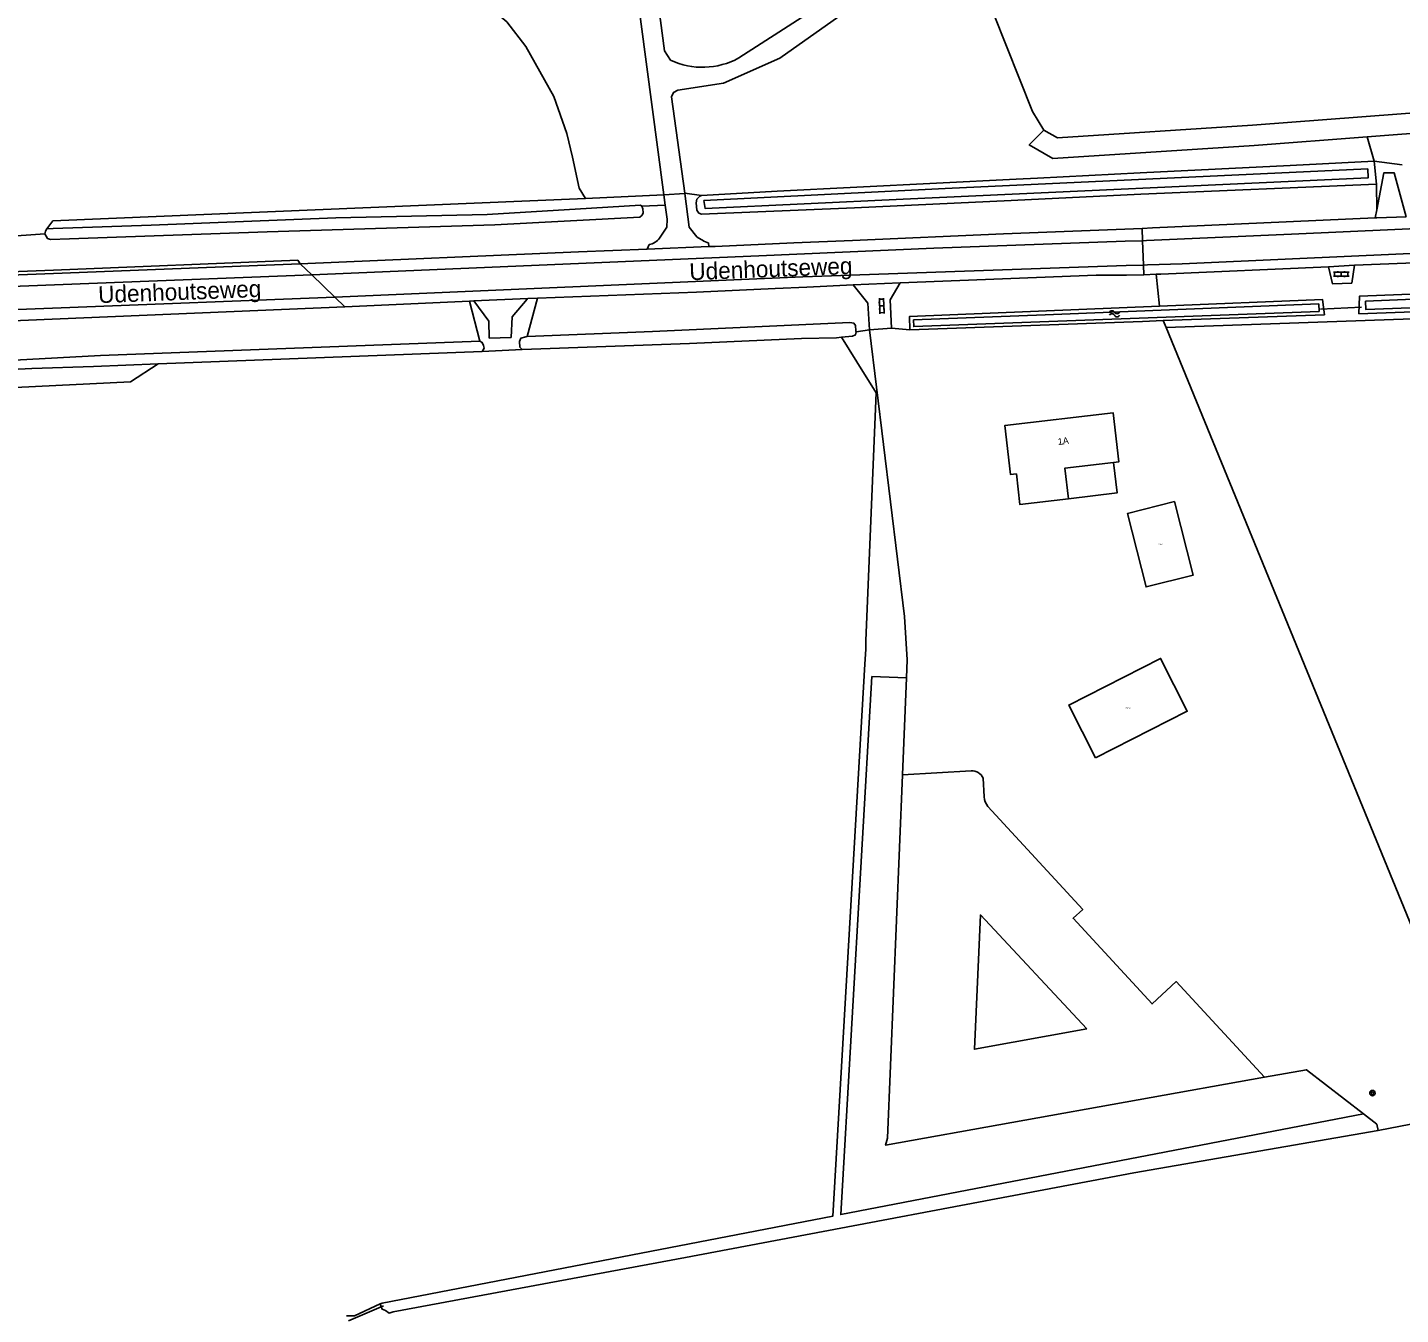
# Model space of a CAD drawing. Extents: x 133000 to 136000, y 400500 to 403500.
# Drawn here: x 133517.4 to 133720.7, y 402309.3 to 402499.8 of the extents above; entities that cross this region are included whole.
import ezdxf

# ---------------------------------------------------------------- set-up
doc = ezdxf.new("R2010")
doc.units = 0
for name, color, linetype in [('gg-anno-huisnummerreeks BGT', 7, 'Continuous'), ('gg-anno-openbare ruimte label', 7, 'Continuous'), ('gg-bbg-luifel en loopbrug', 7, 'Continuous'), ('gg-knt-bronhoudergrens', 7, 'Continuous'), ('gg-knt-verharding', 7, 'Continuous'), ('gg-kntw-bovenkant insteek waterloop', 7, 'Continuous'), ('gg-kntw-waterlijn', 7, 'Continuous'), ('gg-kwrk-duiker nz buis', 7, 'Continuous'), ('gt-grn-groengrens', 7, 'Continuous'), ('gt-symb-boom', 7, 'Continuous'), ('gt-symb-klinker verharding', 7, 'Continuous'), ('gt-symb-watersymbool', 7, 'Continuous'), ('gx-grn-maaiveld', 7, 'Continuous'), ('kenmerkpunt-x pandkandidaat', 7, 'Continuous')]:
    doc.layers.add(name, color=color, linetype=linetype)

# ---------------------------------------------------------------- blocks, each defined once
blk = doc.blocks.new('gt0-KL1')
at = {"layer": 'gt-symb-klinker verharding'}
for p, q in [((-1.15, 0.3), (1.15, 0.3)), ((-1, -0.3), (-1, 0.3)), ((-0.5, 0.3), (-0.5, 0.45)), ((0, -0.3), (0, 0.3)), ((0.5, 0.3), (0.5, 0.45)), ((1, -0.3), (1, 0.3)), ((-1.15, -0.3), (1.15, -0.3)), ((-0.5, -0.45), (-0.5, -0.3)), ((0.5, -0.45), (0.5, -0.3))]:
    blk.add_line(p, q, dxfattribs=at)
blk = doc.blocks.new('gt0-WA')
at = {"layer": 'gt-symb-watersymbool'}
for centre, start, end in [((-0.32, 0.02), 28.0725, 151.9275), ((0.43, 0.42), 208.0725, 331.9275), ((-0.32, -0.43), 28.0725, 151.9275), ((0.43, -0.03), 208.0725, 331.9275)]:
    blk.add_arc(centre, 0.425, start, end, dxfattribs=at)
blk = doc.blocks.new('gt0-BOOM')
at = {"layer": 'gt-symb-boom'}
for radius in [0.4, 0.2]:
    blk.add_circle((0, 0), radius, dxfattribs=at)

msp = doc.modelspace()

# ---------------------------------------------------------------- linework, layer by layer
at = {"layer": 'gg-bbg-luifel en loopbrug'}
for points in [[(133678.18, 402435.42), (133670.98, 402434.56), (133671.52, 402430.03)], [(133678.18, 402435.42), (133678.72, 402430.89), (133671.52, 402430.03)]]:
    msp.add_lwpolyline(points, dxfattribs=at)
at = {"layer": 'gg-knt-bronhoudergrens'}
for p, q in [((133717.36, 402336.52), (133730.18, 402339.02)), ((133717.18, 402337.46), (133717.36, 402336.52))]:
    msp.add_line(p, q, dxfattribs=at)
at = {"layer": 'gg-knt-verharding'}
for p, q in [((133745, 402465.88), (133713.86, 402464.6)), ((133713.86, 402464.6), (133710, 402464.38)), ((133645.33, 402455.26), (133642.04, 402455.03))]:
    msp.add_line(p, q, dxfattribs=at)
for points in [[(133710, 402464.38), (133685.21, 402463.28), (133684.5, 402463.25)], [(133713.86, 402464.6), (133713.46, 402461.96), (133710.62, 402461.84), (133710, 402464.38)], [(133646.62, 402461.98), (133645.11, 402459.47), (133645.33, 402455.26)], [(133680.11, 402463.1), (133675.6, 402463.12), (133646.62, 402461.98)]]:
    msp.add_lwpolyline(points, dxfattribs=at)
at = {"layer": 'gg-kntw-bovenkant insteek waterloop'}
for p, q in [((133682.49, 402456.29), (133648.02, 402455.05)), ((133685.52, 402456.4), (133682.49, 402456.29))]:
    msp.add_line(p, q, dxfattribs=at)
for points in [[(133844.82, 402462.21), (133844.16, 402465.1), (133714.58, 402460.01), (133714.52, 402457.41), (133844.82, 402462.21)], [(133648.02, 402455.05), (133647.99, 402457.02), (133684.98, 402458.53)], [(133684.98, 402458.53), (133709.14, 402459.51), (133709.41, 402457.26), (133685.52, 402456.4)]]:
    msp.add_lwpolyline(points, dxfattribs=at)
at = {"layer": 'gg-kntw-waterlijn'}
for points in [[(133617.52, 402474.18), (133653.25, 402475.96), (133715.83, 402478.85), (133715.89, 402477.55), (133647.05, 402474.36), (133617.71, 402473.01), (133617.52, 402474.18)], [(133715.47, 402459.28), (133715.52, 402458.05), (133735.21, 402458.78), (133805.66, 402461.39), (133843.63, 402463.03), (133843.36, 402464.26), (133824.49, 402463.56), (133762.93, 402461.27), (133715.47, 402459.28)], [(133648.59, 402456.5), (133668.07, 402457.27), (133708.56, 402458.86), (133708.61, 402457.75), (133648.62, 402455.52), (133648.59, 402456.5)]]:
    msp.add_lwpolyline(points, dxfattribs=at)
at = {"layer": 'gg-kwrk-duiker nz buis'}
for p, q in [((133714.91, 402458.37), (133708.83, 402458.09)), ((133564.93, 402308.36), (133570.13, 402310.6))]:
    msp.add_line(p, q, dxfattribs=at)
at = {"layer": 'gt-grn-groengrens'}
for p, q in [((133684.5, 402463.25), (133684.98, 402458.53)), ((133685.98, 402455.36), (133846.98, 402461.03)), ((133685.52, 402456.4), (133685.98, 402455.36)), ((133648.02, 402455.05), (133645.33, 402455.26)), ((133730.65, 402346.38), (133685.98, 402455.36))]:
    msp.add_line(p, q, dxfattribs=at)
at = {"layer": 'gx-grn-maaiveld'}
for p, q in [((133715.75, 402483.61), (133716.76, 402479.99)), ((133716.76, 402479.99), (133720.92, 402479.44)), ((133716.76, 402479.99), (133717.12, 402476.6)), ((133717.15, 402472.8), (133717.12, 402476.6)), ((133611.62, 402475.03), (133600.01, 402474.46)), ((133611.62, 402475.03), (133614.73, 402475.22)), ((133611.62, 402475.03), (133611.82, 402473.48)), ((133614.73, 402475.22), (133614.72, 402475.24)), ((133614.72, 402475.24), (133617.17, 402474.92)), ((133611.82, 402473.48), (133608.37, 402473.32)), ((133716.92, 402471.6), (133717.15, 402472.8)), ((133682.42, 402470.05), (133682.48, 402468.23)), ((133513.7, 402468.8), (133519.95, 402469.26)), ((133618.24, 402467.9), (133618.29, 402467.35)), ((133682.48, 402468.23), (133682.61, 402464.61)), ((133609.13, 402466.99), (133609.44, 402467.66)), ((133609.13, 402466.99), (133618.29, 402467.35)), ((133521.25, 402463.37), (133557.78, 402464.78)), ((133557.78, 402464.78), (133559.48, 402463.16)), ((133682.66, 402463.19), (133682.61, 402464.61)), ((133514.84, 402463.1), (133521.25, 402463.37)), ((133562.9, 402459.88), (133559.48, 402463.16)), ((133639.62, 402461.67), (133646.62, 402461.98)), ((133680.11, 402463.1), (133682.66, 402463.19)), ((133682.66, 402463.19), (133684.5, 402463.25)), ((133562.9, 402459.88), (133564.4, 402458.44)), ((133591.46, 402459.65), (133583.46, 402459.31)), ((133591.37, 402454.03), (133592.9, 402459.71)), ((133592.9, 402459.71), (133591.46, 402459.65)), ((133564.4, 402458.44), (133443.87, 402453.35)), ((133582.86, 402459.29), (133564.4, 402458.44)), ((133583.46, 402459.31), (133582.86, 402459.29)), ((133582.86, 402459.29), (133584.38, 402453.36)), ((133640.08, 402454.72), (133642.04, 402455.03)), ((133584.73, 402451.85), (133536.76, 402450)), ((133590.62, 402452.1), (133584.73, 402451.85)), ((133646.93, 402389.15), (133647.53, 402403.51)), ((133657.12, 402389.75), (133646.93, 402389.15)), ((133659.03, 402385.9), (133658.87, 402388.68)), ((133715.2, 402339), (133717.18, 402337.46))]:
    msp.add_line(p, q, dxfattribs=at)
for points in [[(133667.85, 402484.61), (133669.9, 402483.44), (133698.78, 402485.33), (133714.93, 402486.56), (133804.28, 402493.37), (133813.55, 402495.08), (133815.86, 402496.18), (133816.35, 402497.37), (133786.62, 402571.6), (133756.89, 402646.22), (133721.4, 402729.35), (133700.63, 402768.73), (133696.84, 402765.49), (133672.81, 402752.39), (133647.36, 402739.68), (133630.56, 402730.36), (133627.99, 402730.38), (133592.36, 402736.17)], [(133789.41, 402572.72), (133819.59, 402497.35), (133818.19, 402493.96), (133814.48, 402492.2), (133804.67, 402490.39), (133715.75, 402483.61)], [(133575.76, 402558.24), (133577.9, 402551.23), (133576.2, 402543.2), (133581.64, 402513.84), (133583.49, 402504.76), (133588.38, 402500.6), (133591.2, 402496.96), (133595.35, 402489.58), (133597.25, 402484.1), (133598.08, 402480.61), (133599.06, 402475.98), (133600.01, 402474.46)], [(133610.19, 402507.97), (133607.32, 402507.4), (133611.62, 402475.03)], [(133610.19, 402507.97), (133611.69, 402496.34), (133612.6, 402494.95)], [(133667.85, 402484.61), (133666.18, 402487.33), (133658.49, 402506.75)], [(133614.72, 402475.24), (133612.74, 402489.5), (133613.02, 402490.17), (133613.67, 402490.5), (133620.46, 402491.56), (133628.76, 402495.23), (133637.53, 402501.39), (133636.65, 402504.29), (133622.71, 402495.27)], [(133715.75, 402483.61), (133698.99, 402482.34), (133669.19, 402480.39), (133665.7, 402482.4), (133667.85, 402484.61)], [(133716.76, 402479.99), (133704.32, 402479.34), (133682.12, 402478.26), (133666.91, 402477.48), (133663.79, 402477.35), (133628.4, 402475.58), (133617.17, 402474.92)], [(133721.52, 402471.75), (133719.74, 402478.27), (133718.19, 402478.27), (133717.15, 402472.8)], [(133717.12, 402476.6), (133682.23, 402475.11), (133663.03, 402474.16), (133639.82, 402473.1), (133617.17, 402472.15), (133616.8, 402472.32), (133616.51, 402472.76), (133616.41, 402473.85), (133616.52, 402474.38), (133616.92, 402474.82), (133617.17, 402474.92)], [(133520.28, 402469.97), (133521.16, 402471.17), (133600.01, 402474.46)], [(133614.73, 402475.22), (133615.34, 402470.21), (133616.5, 402468.81)], [(133608.37, 402473.32), (133608.5, 402472.96), (133608.54, 402472.34), (133608.39, 402472), (133608.07, 402471.71), (133586.58, 402470.58), (133552.88, 402469.54), (133523.61, 402468.52), (133520.83, 402468.38), (133520.38, 402468.53), (133519.95, 402469.26)], [(133608.37, 402473.32), (133608.16, 402473.49), (133600.9, 402473.05), (133585.47, 402472.1), (133563.07, 402471.61), (133535.7, 402470.54), (133521.19, 402470.05), (133520.28, 402469.97)], [(133611.82, 402473.48), (133612.08, 402471.42), (133612.05, 402470.24), (133610.99, 402468.6)], [(133519.95, 402469.26), (133520.07, 402469.64), (133520.28, 402469.97)], [(133682.42, 402470.05), (133679.84, 402469.95), (133661.89, 402469.25), (133639.52, 402468.26), (133630.84, 402467.89), (133619.22, 402467.39), (133618.29, 402467.35)], [(133716.92, 402471.6), (133683.98, 402470.12), (133682.42, 402470.05)], [(133744.8, 402470.97), (133727.48, 402470.21), (133704.52, 402469.17), (133683.08, 402468.24), (133682.48, 402468.23)], [(133721.52, 402471.75), (133717.15, 402471.61), (133716.92, 402471.6)], [(133682.48, 402468.23), (133679.91, 402468.17), (133651.6, 402467.1), (133625.67, 402465.99), (133559.48, 402463.16)], [(133557.78, 402464.78), (133598.97, 402466.56), (133609.13, 402466.99)], [(133682.61, 402464.61), (133683.23, 402464.63), (133688.33, 402464.81), (133704.69, 402465.53), (133727.63, 402466.59), (133744.94, 402467.34)], [(133381.35, 402459.65), (133383.92, 402458.46), (133384.39, 402458.34), (133401.58, 402459.03), (133401.88, 402458.87), (133401.98, 402458.82), (133407.62, 402459.12), (133514.82, 402463.6), (133521.23, 402463.87), (133557.41, 402465.34), (133557.78, 402464.78)], [(133682.61, 402464.61), (133680.05, 402464.56), (133632.19, 402462.87), (133562.9, 402459.88)], [(133364.67, 402456.99), (133383.75, 402456.58), (133397.47, 402456.99), (133413.93, 402457.4), (133443.56, 402458.56), (133484.52, 402460.26), (133559.48, 402463.16)], [(133592.9, 402459.71), (133616.45, 402460.6), (133628.07, 402461.14), (133632.8, 402461.36), (133639.62, 402461.67)], [(133639.62, 402461.67), (133641.79, 402459), (133642.04, 402455.03)], [(133562.9, 402459.88), (133522.38, 402458.31), (133483.72, 402456.81), (133441.74, 402455.04), (133405.64, 402453.53), (133400.79, 402453.16), (133398.91, 402452.63), (133394.48, 402451.08)], [(133591.46, 402459.65), (133591.39, 402459.57), (133589.17, 402456.97), (133589, 402453.91), (133585.76, 402453.81), (133585.72, 402456.3), (133583.46, 402459.31)], [(133640.08, 402454.72), (133640.06, 402454.9), (133639.99, 402455.69), (133639.76, 402456.01), (133639.16, 402456.11), (133609.94, 402454.81), (133591.37, 402454.03)], [(133637.91, 402453.93), (133640.19, 402450.3), (133643.07, 402445.72), (133641.54, 402409.05), (133641.52, 402407.76), (133641.39, 402405.55), (133636.65, 402323.86), (133569.91, 402310.99), (133569.6, 402310.85)], [(133591.37, 402454.03), (133591.19, 402454.02), (133590.46, 402453.78), (133590.25, 402453.3), (133590.31, 402452.46), (133590.62, 402452.1)], [(133590.62, 402452.1), (133615.43, 402453.01), (133632, 402453.73), (133637.18, 402453.85), (133637.91, 402453.93)], [(133637.91, 402453.93), (133639.56, 402454.12), (133639.98, 402454.29), (133640.08, 402454.72)], [(133647.53, 402403.51), (133647.64, 402406.19), (133647.22, 402412.62), (133642.04, 402455.03)], [(133584.38, 402453.36), (133528.22, 402451.23), (133515.5, 402450.54), (133469.96, 402448.44), (133463.25, 402448.21)], [(133584.38, 402453.36), (133584.72, 402453.17), (133584.93, 402452.73), (133585, 402452.33), (133584.73, 402451.85)], [(133463.25, 402448.21), (133463.62, 402447.17), (133479.21, 402447.8), (133502.96, 402448.57), (133518.04, 402449.33), (133527.16, 402449.63), (133536.76, 402450)], [(133464.31, 402443.97), (133532.66, 402447.35), (133536.76, 402450)], [(133671.52, 402430.03), (133664.34, 402429.18), (133663.8, 402433.71), (133662.95, 402433.6), (133662.08, 402440.86), (133678.12, 402442.77), (133678.99, 402435.52), (133678.18, 402435.42)], [(133687.2, 402429.61), (133680.25, 402427.84), (133683.02, 402416.97), (133689.98, 402418.74), (133687.2, 402429.61)], [(133675.51, 402391.69), (133689.11, 402398.59), (133685.15, 402406.4), (133671.55, 402399.5), (133675.51, 402391.69)], [(133715.2, 402339), (133637.8, 402324.08), (133642.42, 402403.72), (133647.53, 402403.51)], [(133700.53, 402344.42), (133644.43, 402334.34), (133644.7, 402335.4), (133646.93, 402389.15)], [(133700.53, 402344.42), (133687.48, 402358.57), (133683.89, 402355.26), (133672.2, 402367.94), (133673.62, 402369.25), (133659.58, 402384.49)], [(133674.23, 402351.55), (133657.59, 402348.56), (133658.49, 402368.43), (133674.23, 402351.55)], [(133715.2, 402339), (133706.75, 402345.53), (133700.53, 402344.42)], [(133569.6, 402310.85), (133569.91, 402310.07), (133570.39, 402309.86), (133570.97, 402309.49), (133571.55, 402309.7), (133614.84, 402317.75), (133681.19, 402330.24), (133717.36, 402336.52)], [(133569.6, 402310.85), (133565.8, 402309.09), (133564.63, 402309.09)]]:
    msp.add_lwpolyline(points, dxfattribs=at)
for centre, radius, start, end in [((133617.34, 402504.98), 11.09, 244.6919, 298.9452), ((133609.01, 402470.1), 2.48, 279.8939, 322.9622), ((133620.16, 402473.69), 6.1, 233.1513, 251.6553), ((133657.25, 402388), 1.76, 22.6818, 94.1837), ((133661.96, 402386.22), 2.95, 186.2718, 215.9341)]:
    msp.add_arc(centre, radius, start, end, dxfattribs=at)

# ---------------------------------------------------------------- block references
at = {"layer": 'gt-symb-boom'}
msp.add_blockref('gt0-BOOM', (133716.52, 402342.07), dxfattribs=at)
at = {"layer": 'gt-symb-klinker verharding'}
msp.add_blockref('gt0-KL1', (133711.9, 402463.28), dxfattribs=at)
at = {"layer": 'gt-symb-klinker verharding', "rotation": -88.05074587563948}
msp.add_blockref('gt0-KL1', (133643.87, 402458.58), dxfattribs=at)
at = {"layer": 'gt-symb-watersymbool', "rotation": 180}
msp.add_blockref('gt0-WA', (133678.38, 402457.41), dxfattribs=at)

# ---------------------------------------------------------------- texts
at = {"layer": 'gg-anno-huisnummerreeks BGT'}
msp.add_text('1A', height=1, rotation=7, dxfattribs=at).set_placement((133669.99, 402437.97))
at = {"layer": 'gg-anno-openbare ruimte label'}
for p in [(133615.43, 402462.37), (133527.91, 402458.98)]:
    msp.add_text('Udenhoutseweg', height=2.5, rotation=2.2, dxfattribs=at).set_placement(p)
at = {"layer": 'kenmerkpunt-x pandkandidaat'}
for p in [(133670.16, 402438.09), (133684.74, 402423.19), (133679.96, 402398.95)]:
    msp.add_text('PNDK', height=0.2, dxfattribs=at).set_placement(p)

doc.saveas('drawing.dxf')
